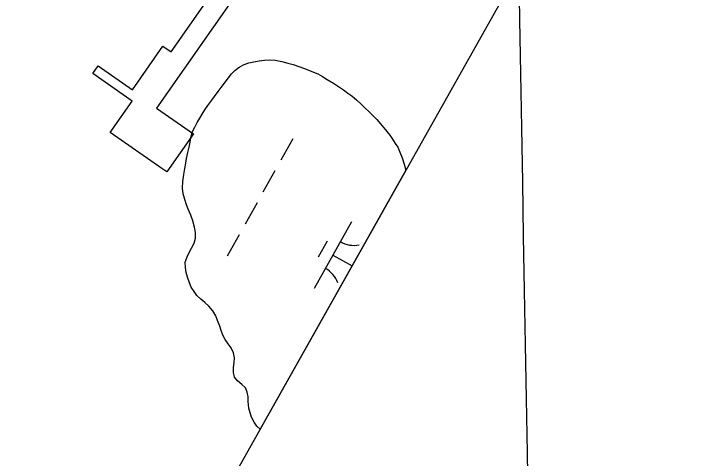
# Model space of a CAD drawing. Extents: x 3913936 to 3933962, y 195330 to 217741.
# Drawn here: x 3925016.2 to 3925469.2, y 198140.7 to 198431.6 of the extents above; entities that cross this region are included whole.
import ezdxf

# ---------------------------------------------------------------- set-up
doc = ezdxf.new("R2010")
doc.units = 0
for name, color, linetype in [('V-CHAN-DOCK', 7, 'Continuous'), ('V-GRID-FRAM', 7, 'Continuous'), ('V-GRID-MAJR', 7, 'Continuous'), ('V-TOPO-SHOR', 7, 'Continuous'), ('V-WETL-SWMP', 7, 'Continuous')]:
    doc.layers.add(name, color=color, linetype=linetype)

msp = doc.modelspace()

# ---------------------------------------------------------------- linework, layer by layer
at = {"layer": 'V-CHAN-DOCK'}
msp.add_lwpolyline([(3925113.15, 198330.3), (3925079.34, 198353.88), (3925093.71, 198374.48), (3925067.91, 198392.49), (3925071.44, 198397.54), (3925093.84, 198381.91), (3925113.76, 198410.45), (3925119.14, 198406.69), (3925163.03, 198469.6), (3925186.42, 198453.28), (3925177.19, 198440.05), (3925164.65, 198448.8), (3925109.63, 198369.94), (3925133.76, 198353.11), (3925116.31, 198328.09)], close=True, dxfattribs=at)
at = {"layer": 'V-GRID-FRAM'}
msp.add_lwpolyline([(3932010.33, 210314.99), (3924440.13, 196848.23), (3917917.56, 202110.57), (3924798.65, 214359.02), (3932010.33, 210314.99)], dxfattribs=at)
at = {"layer": 'V-GRID-MAJR'}
msp.add_spline([(3925365.98, 197364.03), (3925326.04, 199633.54), (3925219.37, 205693.59), (3925112.71, 211753.63), (3925058.21, 214849.94)], degree=3, dxfattribs=at)
at = {"layer": 'V-TOPO-SHOR'}
for points in [[(3925136.17, 198360.45), (3925137.9, 198363.23), (3925139.54, 198366.01), (3925141.26, 198368.79), (3925143.25, 198371.66), (3925145.67, 198375.13), (3925147.48, 198377.57), (3925149.99, 198380.78), (3925151.8, 198383.3), (3925153.96, 198386.25), (3925156.46, 198389.47), (3925158.71, 198392.25), (3925160.87, 198394.42), (3925163.73, 198396.68), (3925166.93, 198398.43), (3925169.88, 198399.48), (3925173.34, 198400.27), (3925176.64, 198400.8), (3925180.19, 198401.33), (3925183.57, 198401.42), (3925187.13, 198401.26), (3925191.46, 198400.49), (3925195.54, 198399.29), (3925198.93, 198398.43), (3925203.35, 198396.97), (3925207.52, 198395.42), (3925211.25, 198393.87), (3925215.07, 198392.23), (3925218.2, 198390.59), (3925221.24, 198388.7), (3925225.41, 198386.28), (3925228.62, 198384.03), (3925231.84, 198381.79), (3925234.79, 198379.63), (3925237.4, 198377.82), (3925240.52, 198375.05), (3925243.22, 198372.63), (3925246.18, 198369.95), (3925248.52, 198367.61), (3925251.48, 198364.68), (3925253.65, 198362.43), (3925256.18, 198359.49), (3925258.35, 198356.98), (3925260.35, 198354.64), (3925262.27, 198352.13), (3925264.01, 198349.62), (3925265.75, 198346.77), (3925267.49, 198344.26), (3925268.8, 198341.14), (3925270.29, 198337.24), (3925271.51, 198333.17), (3925272.65, 198329.36), (3925272.67, 198329.26)], [(3925143.7, 198240.29), (3925141.09, 198242.71), (3925138.49, 198244.88), (3925136.05, 198247.12), (3925134.14, 198249.89), (3925132.31, 198252.66), (3925131.08, 198255.43), (3925129.77, 198259.25), (3925129.07, 198262.28), (3925128.46, 198265.48), (3925128.36, 198268.95), (3925129.56, 198272.6), (3925130.86, 198275.38), (3925132.5, 198278.15), (3925134.22, 198281.45), (3925135.17, 198284.67), (3925135.07, 198288.39), (3925134.45, 198292.03), (3925133.23, 198296.02), (3925132, 198299.74), (3925130.26, 198303.73), (3925129.12, 198306.58), (3925127.99, 198310.14), (3925127.11, 198313.69), (3925126.58, 198317.42), (3925126.83, 198321.75), (3925127.42, 198326.52), (3925128.1, 198330.43), (3925128.7, 198333.81), (3925129.21, 198336.93), (3925129.98, 198340.84), (3925130.84, 198344.22), (3925131.61, 198347.52), (3925132.29, 198351.6), (3925133.15, 198354.55), (3925134.53, 198357.32), (3925136.17, 198360.45)], [(3925177.3, 198159.59), (3925175.14, 198161.74), (3925173.39, 198164.33), (3925171.74, 198167.54), (3925170.78, 198170.48), (3925169.9, 198173.51), (3925169.54, 198177.76), (3925169.62, 198180.89), (3925168.92, 198183.83), (3925167.7, 198186.77), (3925165.35, 198188.94), (3925162.48, 198191.27), (3925160.65, 198193.78), (3925159.86, 198196.72), (3925159.86, 198200.02), (3925160.28, 198203.32), (3925160.53, 198206.35), (3925159.92, 198209.56), (3925158.43, 198212.85), (3925156.43, 198215.53), (3925154.52, 198218.3), (3925153.03, 198221.33), (3925151.9, 198224.36), (3925150.94, 198227.22), (3925149.54, 198230.77), (3925148.31, 198233.8), (3925146.31, 198237.18), (3925143.7, 198240.29)]]:
    msp.add_lwpolyline(points, dxfattribs=at)
at = {"layer": 'V-WETL-SWMP'}
for p, q in [((3925163.73, 198396.68), (3925166.93, 198398.43)), ((3925166.93, 198398.43), (3925169.88, 198399.48)), ((3925169.88, 198399.48), (3925173.34, 198400.27)), ((3925173.34, 198400.27), (3925176.64, 198400.8)), ((3925176.64, 198400.8), (3925180.19, 198401.33)), ((3925180.19, 198401.33), (3925183.57, 198401.42)), ((3925183.57, 198401.42), (3925187.13, 198401.26)), ((3925187.13, 198401.26), (3925191.46, 198400.49)), ((3925191.46, 198400.49), (3925195.54, 198399.29)), ((3925195.54, 198399.29), (3925198.93, 198398.43)), ((3925198.93, 198398.43), (3925203.35, 198396.97)), ((3925158.71, 198392.25), (3925160.87, 198394.42)), ((3925160.87, 198394.42), (3925163.73, 198396.68)), ((3925203.35, 198396.97), (3925207.52, 198395.42)), ((3925207.52, 198395.42), (3925211.25, 198393.87)), ((3925211.25, 198393.87), (3925215.07, 198392.23)), ((3925153.96, 198386.25), (3925156.46, 198389.47)), ((3925156.46, 198389.47), (3925158.71, 198392.25)), ((3925215.07, 198392.23), (3925218.2, 198390.59)), ((3925218.2, 198390.59), (3925221.24, 198388.7)), ((3925221.24, 198388.7), (3925225.41, 198386.28)), ((3925151.8, 198383.3), (3925153.96, 198386.25)), ((3925225.41, 198386.28), (3925228.62, 198384.03)), ((3925228.62, 198384.03), (3925231.84, 198381.79)), ((3925147.48, 198377.56), (3925149.99, 198380.78)), ((3925149.99, 198380.78), (3925151.8, 198383.3)), ((3925231.84, 198381.79), (3925234.79, 198379.63)), ((3925234.79, 198379.63), (3925237.4, 198377.82)), ((3925143.25, 198371.66), (3925145.67, 198375.13)), ((3925145.67, 198375.13), (3925147.48, 198377.56)), ((3925237.4, 198377.82), (3925240.52, 198375.05)), ((3925240.52, 198375.05), (3925243.22, 198372.63)), ((3925141.26, 198368.79), (3925143.25, 198371.66)), ((3925243.22, 198372.63), (3925246.18, 198369.95)), ((3925137.9, 198363.23), (3925139.54, 198366.01)), ((3925139.54, 198366.01), (3925141.26, 198368.79)), ((3925246.18, 198369.95), (3925248.52, 198367.61)), ((3925248.52, 198367.61), (3925251.48, 198364.67)), ((3925136.17, 198360.45), (3925137.9, 198363.23)), ((3925251.48, 198364.67), (3925253.65, 198362.43)), ((3925253.65, 198362.43), (3925256.18, 198359.49)), ((3925133.15, 198354.55), (3925134.53, 198357.33)), ((3925134.53, 198357.33), (3925136.17, 198360.45)), ((3925256.18, 198359.49), (3925258.35, 198356.98)), ((3925258.35, 198356.98), (3925260.35, 198354.64)), ((3925132.29, 198351.6), (3925133.15, 198354.55)), ((3925260.35, 198354.64), (3925262.27, 198352.13)), ((3925131.61, 198347.52), (3925132.29, 198351.6)), ((3925198.83, 198349.66), (3925190.99, 198335.71)), ((3925262.27, 198352.13), (3925264.01, 198349.62)), ((3925264.01, 198349.62), (3925265.75, 198346.77)), ((3925129.98, 198340.84), (3925130.84, 198344.22)), ((3925130.84, 198344.22), (3925131.61, 198347.52)), ((3925265.75, 198346.77), (3925267.49, 198344.26)), ((3925267.49, 198344.26), (3925268.8, 198341.14)), ((3925129.21, 198336.93), (3925129.98, 198340.84)), ((3925268.8, 198341.14), (3925270.29, 198337.24)), ((3925128.7, 198333.81), (3925129.21, 198336.93)), ((3925270.29, 198337.24), (3925271.51, 198333.17)), ((3925127.42, 198326.52), (3925128.1, 198330.43)), ((3925128.1, 198330.43), (3925128.7, 198333.81)), ((3925271.51, 198333.17), (3925272.65, 198329.36)), ((3925126.83, 198321.75), (3925127.42, 198326.52)), ((3925272.68, 198329.26), (3925177.3, 198159.59)), ((3925187.07, 198328.74), (3925179.23, 198314.79)), ((3925272.65, 198329.36), (3925272.68, 198329.26)), ((3925126.58, 198317.42), (3925126.83, 198321.75)), ((3925127.11, 198313.69), (3925126.58, 198317.42)), ((3925127.99, 198310.14), (3925127.11, 198313.69)), ((3925129.12, 198306.58), (3925127.99, 198310.14)), ((3925175.31, 198307.82), (3925167.47, 198293.87)), ((3925130.26, 198303.73), (3925129.12, 198306.58)), ((3925132, 198299.74), (3925130.26, 198303.73)), ((3925133.23, 198296.02), (3925132, 198299.74)), ((3925134.45, 198292.03), (3925133.23, 198296.02)), ((3925237.24, 198295.47), (3925212.74, 198251.88)), ((3925135.07, 198288.39), (3925134.45, 198292.03)), ((3925134.22, 198281.45), (3925135.17, 198284.67)), ((3925135.17, 198284.67), (3925135.07, 198288.39)), ((3925163.55, 198286.9), (3925155.71, 198272.95)), ((3925132.5, 198278.15), (3925134.22, 198281.45)), ((3925221.2, 198282.69), (3925215.32, 198272.23)), ((3925129.56, 198272.6), (3925130.86, 198275.38)), ((3925130.86, 198275.38), (3925132.5, 198278.15)), ((3925128.36, 198268.95), (3925129.56, 198272.6)), ((3925224.99, 198273.67), (3925237.48, 198266.65)), ((3925128.46, 198265.48), (3925128.36, 198268.95)), ((3925129.07, 198262.28), (3925128.46, 198265.48)), ((3925129.77, 198259.24), (3925129.07, 198262.28)), ((3925131.09, 198255.43), (3925129.77, 198259.24)), ((3925132.31, 198252.66), (3925131.09, 198255.43)), ((3925134.14, 198249.89), (3925132.31, 198252.66)), ((3925136.05, 198247.12), (3925134.14, 198249.89)), ((3925138.49, 198244.88), (3925136.05, 198247.12)), ((3925141.09, 198242.71), (3925138.49, 198244.88)), ((3925143.7, 198240.29), (3925141.09, 198242.71)), ((3925146.31, 198237.18), (3925143.7, 198240.29)), ((3925148.31, 198233.8), (3925146.31, 198237.18)), ((3925149.54, 198230.77), (3925148.31, 198233.8)), ((3925150.94, 198227.22), (3925149.54, 198230.77)), ((3925151.9, 198224.36), (3925150.94, 198227.22)), ((3925153.03, 198221.33), (3925151.9, 198224.36)), ((3925154.51, 198218.3), (3925153.03, 198221.33)), ((3925156.43, 198215.53), (3925154.51, 198218.3)), ((3925158.43, 198212.85), (3925156.43, 198215.53)), ((3925159.92, 198209.56), (3925158.43, 198212.85)), ((3925160.53, 198206.35), (3925159.92, 198209.56)), ((3925159.85, 198200.02), (3925160.28, 198203.32)), ((3925160.28, 198203.32), (3925160.53, 198206.35)), ((3925159.86, 198196.73), (3925159.85, 198200.02)), ((3925160.65, 198193.78), (3925159.86, 198196.73)), ((3925162.48, 198191.27), (3925160.65, 198193.78)), ((3925165.35, 198188.94), (3925162.48, 198191.27)), ((3925167.7, 198186.78), (3925165.35, 198188.94)), ((3925168.92, 198183.83), (3925167.7, 198186.78)), ((3925169.62, 198180.89), (3925168.92, 198183.83)), ((3925169.54, 198177.76), (3925169.62, 198180.89)), ((3925169.9, 198173.52), (3925169.54, 198177.76)), ((3925170.77, 198170.48), (3925169.9, 198173.52)), ((3925171.74, 198167.54), (3925170.77, 198170.48)), ((3925173.39, 198164.33), (3925171.74, 198167.54)), ((3925175.14, 198161.74), (3925173.39, 198164.33)), ((3925177.3, 198159.59), (3925175.14, 198161.74))]:
    msp.add_line(p, q, dxfattribs=at)
for centre, start, end in [((3925238.73, 198297.64), 239.8861, 281.4297), ((3925211.66, 198249.48), 19.8861, 61.4297)]:
    msp.add_arc(centre, 17.62, start, end, dxfattribs=at)

doc.saveas('drawing.dxf')
